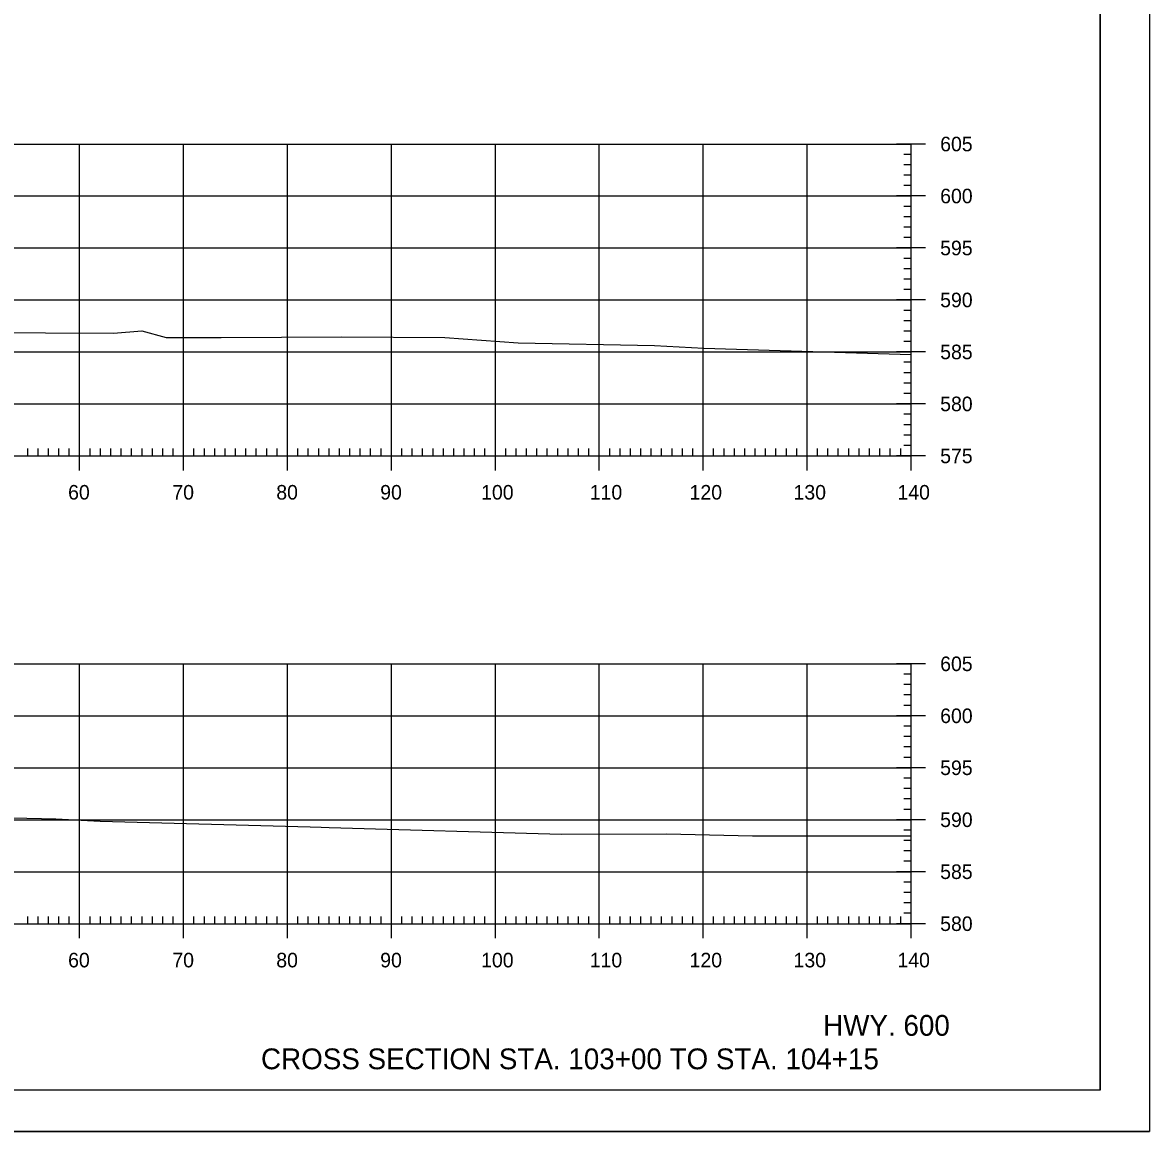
# Model space of a CAD drawing. Extents: x 961436 to 1372525, y 380079 to 2027791.
# Drawn here: x 1370245 to 1370353.4, y 380109.1 to 380215.7 of the extents above; entities that cross this region are included whole.
import ezdxf

# ---------------------------------------------------------------- set-up
doc = ezdxf.new("R2010")
doc.units = 0
for name, color, linetype in [('R_Axis', 7, 'Continuous'), ('R_Axis Annot', 7, 'Continuous'), ('R_Draft', 7, 'Continuous'), ('R_Exist Surface', 7, 'Continuous'), ('R_Grid', 7, 'Continuous'), ('R_No Plot', 7, 'Continuous')]:
    doc.layers.add(name, color=color, linetype=linetype)

msp = doc.modelspace()

# ---------------------------------------------------------------- linework, layer by layer
at = {"layer": 'R_Axis'}
for p, q in [((1370331.9, 380204.06), (1370329.1, 380204.06)), ((1370330.5, 380174.06), (1370330.5, 380204.06)), ((1370330.5, 380203.06), (1370329.8, 380203.06)), ((1370330.5, 380202.06), (1370329.8, 380202.06)), ((1370330.5, 380201.06), (1370329.8, 380201.06)), ((1370330.5, 380200.06), (1370329.8, 380200.06)), ((1370331.9, 380199.06), (1370329.1, 380199.06)), ((1370330.5, 380198.06), (1370329.8, 380198.06)), ((1370330.5, 380197.06), (1370329.8, 380197.06)), ((1370330.5, 380196.06), (1370329.8, 380196.06)), ((1370330.5, 380195.06), (1370329.8, 380195.06)), ((1370331.9, 380194.06), (1370329.1, 380194.06)), ((1370330.5, 380193.06), (1370329.8, 380193.06)), ((1370330.5, 380192.06), (1370329.8, 380192.06)), ((1370330.5, 380191.06), (1370329.8, 380191.06)), ((1370330.5, 380190.06), (1370329.8, 380190.06)), ((1370331.9, 380189.06), (1370329.1, 380189.06)), ((1370330.5, 380188.06), (1370329.8, 380188.06)), ((1370330.5, 380187.06), (1370329.8, 380187.06)), ((1370330.5, 380186.06), (1370329.8, 380186.06)), ((1370330.5, 380185.06), (1370329.8, 380185.06)), ((1370331.9, 380184.06), (1370329.1, 380184.06)), ((1370330.5, 380183.06), (1370329.8, 380183.06)), ((1370330.5, 380182.06), (1370329.8, 380182.06)), ((1370330.5, 380181.06), (1370329.8, 380181.06)), ((1370330.5, 380180.06), (1370329.8, 380180.06)), ((1370331.9, 380179.06), (1370329.1, 380179.06)), ((1370330.5, 380178.06), (1370329.8, 380178.06)), ((1370330.5, 380177.06), (1370329.8, 380177.06)), ((1370250.5, 380172.66), (1370250.5, 380175.46)), ((1370260.5, 380172.66), (1370260.5, 380175.46)), ((1370270.5, 380172.66), (1370270.5, 380175.46)), ((1370280.5, 380172.66), (1370280.5, 380175.46)), ((1370290.5, 380172.66), (1370290.5, 380175.46)), ((1370300.5, 380172.66), (1370300.5, 380175.46)), ((1370310.5, 380172.66), (1370310.5, 380175.46)), ((1370320.5, 380172.66), (1370320.5, 380175.46)), ((1370330.5, 380176.06), (1370329.8, 380176.06)), ((1370330.5, 380172.66), (1370330.5, 380175.46)), ((1370245.5, 380174.06), (1370245.5, 380174.76)), ((1370246.5, 380174.06), (1370246.5, 380174.76)), ((1370247.5, 380174.06), (1370247.5, 380174.76)), ((1370248.5, 380174.06), (1370248.5, 380174.76)), ((1370249.5, 380174.06), (1370249.5, 380174.76)), ((1370251.5, 380174.06), (1370251.5, 380174.76)), ((1370252.5, 380174.06), (1370252.5, 380174.76)), ((1370253.5, 380174.06), (1370253.5, 380174.76)), ((1370254.5, 380174.06), (1370254.5, 380174.76)), ((1370255.5, 380174.06), (1370255.5, 380174.76)), ((1370256.5, 380174.06), (1370256.5, 380174.76)), ((1370257.5, 380174.06), (1370257.5, 380174.76)), ((1370258.5, 380174.06), (1370258.5, 380174.76)), ((1370259.5, 380174.06), (1370259.5, 380174.76)), ((1370261.5, 380174.06), (1370261.5, 380174.76)), ((1370262.5, 380174.06), (1370262.5, 380174.76)), ((1370263.5, 380174.06), (1370263.5, 380174.76)), ((1370264.5, 380174.06), (1370264.5, 380174.76)), ((1370265.5, 380174.06), (1370265.5, 380174.76)), ((1370266.5, 380174.06), (1370266.5, 380174.76)), ((1370267.5, 380174.06), (1370267.5, 380174.76)), ((1370268.5, 380174.06), (1370268.5, 380174.76)), ((1370269.5, 380174.06), (1370269.5, 380174.76)), ((1370271.5, 380174.06), (1370271.5, 380174.76)), ((1370272.5, 380174.06), (1370272.5, 380174.76)), ((1370273.5, 380174.06), (1370273.5, 380174.76)), ((1370274.5, 380174.06), (1370274.5, 380174.76)), ((1370275.5, 380174.06), (1370275.5, 380174.76)), ((1370276.5, 380174.06), (1370276.5, 380174.76)), ((1370277.5, 380174.06), (1370277.5, 380174.76)), ((1370278.5, 380174.06), (1370278.5, 380174.76)), ((1370279.5, 380174.06), (1370279.5, 380174.76)), ((1370281.5, 380174.06), (1370281.5, 380174.76)), ((1370282.5, 380174.06), (1370282.5, 380174.76)), ((1370283.5, 380174.06), (1370283.5, 380174.76)), ((1370284.5, 380174.06), (1370284.5, 380174.76)), ((1370285.5, 380174.06), (1370285.5, 380174.76)), ((1370286.5, 380174.06), (1370286.5, 380174.76)), ((1370287.5, 380174.06), (1370287.5, 380174.76)), ((1370288.5, 380174.06), (1370288.5, 380174.76)), ((1370289.5, 380174.06), (1370289.5, 380174.76)), ((1370291.5, 380174.06), (1370291.5, 380174.76)), ((1370292.5, 380174.06), (1370292.5, 380174.76)), ((1370293.5, 380174.06), (1370293.5, 380174.76)), ((1370294.5, 380174.06), (1370294.5, 380174.76)), ((1370295.5, 380174.06), (1370295.5, 380174.76)), ((1370296.5, 380174.06), (1370296.5, 380174.76)), ((1370297.5, 380174.06), (1370297.5, 380174.76)), ((1370298.5, 380174.06), (1370298.5, 380174.76)), ((1370299.5, 380174.06), (1370299.5, 380174.76)), ((1370301.5, 380174.06), (1370301.5, 380174.76)), ((1370302.5, 380174.06), (1370302.5, 380174.76)), ((1370303.5, 380174.06), (1370303.5, 380174.76)), ((1370304.5, 380174.06), (1370304.5, 380174.76)), ((1370305.5, 380174.06), (1370305.5, 380174.76)), ((1370306.5, 380174.06), (1370306.5, 380174.76)), ((1370307.5, 380174.06), (1370307.5, 380174.76)), ((1370308.5, 380174.06), (1370308.5, 380174.76)), ((1370309.5, 380174.06), (1370309.5, 380174.76)), ((1370311.5, 380174.06), (1370311.5, 380174.76)), ((1370312.5, 380174.06), (1370312.5, 380174.76)), ((1370313.5, 380174.06), (1370313.5, 380174.76)), ((1370314.5, 380174.06), (1370314.5, 380174.76)), ((1370315.5, 380174.06), (1370315.5, 380174.76)), ((1370316.5, 380174.06), (1370316.5, 380174.76)), ((1370317.5, 380174.06), (1370317.5, 380174.76)), ((1370318.5, 380174.06), (1370318.5, 380174.76)), ((1370319.5, 380174.06), (1370319.5, 380174.76)), ((1370321.5, 380174.06), (1370321.5, 380174.76)), ((1370322.5, 380174.06), (1370322.5, 380174.76)), ((1370323.5, 380174.06), (1370323.5, 380174.76)), ((1370324.5, 380174.06), (1370324.5, 380174.76)), ((1370325.5, 380174.06), (1370325.5, 380174.76)), ((1370326.5, 380174.06), (1370326.5, 380174.76)), ((1370327.5, 380174.06), (1370327.5, 380174.76)), ((1370328.5, 380174.06), (1370328.5, 380174.76)), ((1370329.5, 380174.06), (1370329.5, 380174.76)), ((1370330.5, 380175.06), (1370329.8, 380175.06)), ((1370050.5, 380174.06), (1370330.5, 380174.06)), ((1370331.9, 380174.06), (1370329.1, 380174.06)), ((1370331.9, 380154.06), (1370329.1, 380154.06)), ((1370330.5, 380129.06), (1370330.5, 380154.06)), ((1370330.5, 380153.06), (1370329.8, 380153.06)), ((1370330.5, 380152.06), (1370329.8, 380152.06)), ((1370330.5, 380151.06), (1370329.8, 380151.06)), ((1370330.5, 380150.06), (1370329.8, 380150.06)), ((1370331.9, 380149.06), (1370329.1, 380149.06)), ((1370330.5, 380148.06), (1370329.8, 380148.06)), ((1370330.5, 380147.06), (1370329.8, 380147.06)), ((1370330.5, 380146.06), (1370329.8, 380146.06)), ((1370330.5, 380145.06), (1370329.8, 380145.06)), ((1370331.9, 380144.06), (1370329.1, 380144.06)), ((1370330.5, 380143.06), (1370329.8, 380143.06)), ((1370330.5, 380142.06), (1370329.8, 380142.06)), ((1370330.5, 380141.06), (1370329.8, 380141.06)), ((1370330.5, 380140.06), (1370329.8, 380140.06)), ((1370331.9, 380139.06), (1370329.1, 380139.06)), ((1370330.5, 380138.06), (1370329.8, 380138.06)), ((1370330.5, 380137.06), (1370329.8, 380137.06)), ((1370330.5, 380136.06), (1370329.8, 380136.06)), ((1370331.9, 380134.06), (1370329.1, 380134.06)), ((1370330.5, 380135.06), (1370329.8, 380135.06)), ((1370330.5, 380133.06), (1370329.8, 380133.06)), ((1370330.5, 380132.06), (1370329.8, 380132.06)), ((1370330.5, 380131.06), (1370329.8, 380131.06)), ((1370245.5, 380129.06), (1370245.5, 380129.76)), ((1370246.5, 380129.06), (1370246.5, 380129.76)), ((1370247.5, 380129.06), (1370247.5, 380129.76)), ((1370248.5, 380129.06), (1370248.5, 380129.76)), ((1370249.5, 380129.06), (1370249.5, 380129.76)), ((1370250.5, 380127.66), (1370250.5, 380130.46)), ((1370251.5, 380129.06), (1370251.5, 380129.76)), ((1370252.5, 380129.06), (1370252.5, 380129.76)), ((1370253.5, 380129.06), (1370253.5, 380129.76)), ((1370254.5, 380129.06), (1370254.5, 380129.76)), ((1370255.5, 380129.06), (1370255.5, 380129.76)), ((1370256.5, 380129.06), (1370256.5, 380129.76)), ((1370257.5, 380129.06), (1370257.5, 380129.76)), ((1370258.5, 380129.06), (1370258.5, 380129.76)), ((1370259.5, 380129.06), (1370259.5, 380129.76)), ((1370260.5, 380127.66), (1370260.5, 380130.46)), ((1370261.5, 380129.06), (1370261.5, 380129.76)), ((1370262.5, 380129.06), (1370262.5, 380129.76)), ((1370263.5, 380129.06), (1370263.5, 380129.76)), ((1370264.5, 380129.06), (1370264.5, 380129.76)), ((1370265.5, 380129.06), (1370265.5, 380129.76)), ((1370266.5, 380129.06), (1370266.5, 380129.76)), ((1370267.5, 380129.06), (1370267.5, 380129.76)), ((1370268.5, 380129.06), (1370268.5, 380129.76)), ((1370269.5, 380129.06), (1370269.5, 380129.76)), ((1370270.5, 380127.66), (1370270.5, 380130.46)), ((1370271.5, 380129.06), (1370271.5, 380129.76)), ((1370272.5, 380129.06), (1370272.5, 380129.76)), ((1370273.5, 380129.06), (1370273.5, 380129.76)), ((1370274.5, 380129.06), (1370274.5, 380129.76)), ((1370275.5, 380129.06), (1370275.5, 380129.76)), ((1370276.5, 380129.06), (1370276.5, 380129.76)), ((1370277.5, 380129.06), (1370277.5, 380129.76)), ((1370278.5, 380129.06), (1370278.5, 380129.76)), ((1370279.5, 380129.06), (1370279.5, 380129.76)), ((1370280.5, 380127.66), (1370280.5, 380130.46)), ((1370281.5, 380129.06), (1370281.5, 380129.76)), ((1370282.5, 380129.06), (1370282.5, 380129.76)), ((1370283.5, 380129.06), (1370283.5, 380129.76)), ((1370284.5, 380129.06), (1370284.5, 380129.76)), ((1370285.5, 380129.06), (1370285.5, 380129.76)), ((1370286.5, 380129.06), (1370286.5, 380129.76)), ((1370287.5, 380129.06), (1370287.5, 380129.76)), ((1370288.5, 380129.06), (1370288.5, 380129.76)), ((1370289.5, 380129.06), (1370289.5, 380129.76)), ((1370290.5, 380127.66), (1370290.5, 380130.46)), ((1370291.5, 380129.06), (1370291.5, 380129.76)), ((1370292.5, 380129.06), (1370292.5, 380129.76)), ((1370293.5, 380129.06), (1370293.5, 380129.76)), ((1370294.5, 380129.06), (1370294.5, 380129.76)), ((1370295.5, 380129.06), (1370295.5, 380129.76)), ((1370296.5, 380129.06), (1370296.5, 380129.76)), ((1370297.5, 380129.06), (1370297.5, 380129.76)), ((1370298.5, 380129.06), (1370298.5, 380129.76)), ((1370299.5, 380129.06), (1370299.5, 380129.76)), ((1370300.5, 380127.66), (1370300.5, 380130.46)), ((1370301.5, 380129.06), (1370301.5, 380129.76)), ((1370302.5, 380129.06), (1370302.5, 380129.76)), ((1370303.5, 380129.06), (1370303.5, 380129.76)), ((1370304.5, 380129.06), (1370304.5, 380129.76)), ((1370305.5, 380129.06), (1370305.5, 380129.76)), ((1370306.5, 380129.06), (1370306.5, 380129.76)), ((1370307.5, 380129.06), (1370307.5, 380129.76)), ((1370308.5, 380129.06), (1370308.5, 380129.76)), ((1370309.5, 380129.06), (1370309.5, 380129.76)), ((1370310.5, 380127.66), (1370310.5, 380130.46)), ((1370311.5, 380129.06), (1370311.5, 380129.76)), ((1370312.5, 380129.06), (1370312.5, 380129.76)), ((1370313.5, 380129.06), (1370313.5, 380129.76)), ((1370314.5, 380129.06), (1370314.5, 380129.76)), ((1370315.5, 380129.06), (1370315.5, 380129.76)), ((1370316.5, 380129.06), (1370316.5, 380129.76)), ((1370317.5, 380129.06), (1370317.5, 380129.76)), ((1370318.5, 380129.06), (1370318.5, 380129.76)), ((1370319.5, 380129.06), (1370319.5, 380129.76)), ((1370320.5, 380127.66), (1370320.5, 380130.46)), ((1370321.5, 380129.06), (1370321.5, 380129.76)), ((1370322.5, 380129.06), (1370322.5, 380129.76)), ((1370323.5, 380129.06), (1370323.5, 380129.76)), ((1370324.5, 380129.06), (1370324.5, 380129.76)), ((1370325.5, 380129.06), (1370325.5, 380129.76)), ((1370326.5, 380129.06), (1370326.5, 380129.76)), ((1370327.5, 380129.06), (1370327.5, 380129.76)), ((1370328.5, 380129.06), (1370328.5, 380129.76)), ((1370329.5, 380129.06), (1370329.5, 380129.76)), ((1370330.5, 380130.06), (1370329.8, 380130.06)), ((1370330.5, 380127.66), (1370330.5, 380130.46)), ((1370050.5, 380129.06), (1370330.5, 380129.06)), ((1370331.9, 380129.06), (1370329.1, 380129.06))]:
    msp.add_line(p, q, dxfattribs=at)
at = {"layer": 'R_Exist Surface'}
for points in [[(1370240.63, 380185.93), (1370253.76, 380185.88), (1370256.47, 380186.08), (1370258.82, 380185.44), (1370264.13, 380185.44), (1370275.73, 380185.52), (1370285.63, 380185.44), (1370292.68, 380184.94), (1370305.8, 380184.67), (1370310.55, 380184.43), (1370328.4, 380183.89), (1370330.5, 380183.81)], [(1370221.76, 380139.76), (1370248.2, 380139.15), (1370252.46, 380138.91), (1370272.69, 380138.37), (1370273.75, 380138.34), (1370274.5, 380138.32), (1370296.85, 380137.66), (1370306.98, 380137.71), (1370315.25, 380137.52), (1370322.65, 380137.52), (1370328.22, 380137.52), (1370330.5, 380137.51)]]:
    msp.add_lwpolyline(points, dxfattribs=at)
at = {"layer": 'R_Grid'}
for p, q in [((1370050.5, 380204.06), (1370330.5, 380204.06)), ((1370250.5, 380174.06), (1370250.5, 380204.06)), ((1370260.5, 380174.06), (1370260.5, 380204.06)), ((1370270.5, 380174.06), (1370270.5, 380204.06)), ((1370280.5, 380174.06), (1370280.5, 380204.06)), ((1370290.5, 380174.06), (1370290.5, 380204.06)), ((1370300.5, 380174.06), (1370300.5, 380204.06)), ((1370310.5, 380174.06), (1370310.5, 380204.06)), ((1370320.5, 380174.06), (1370320.5, 380204.06)), ((1370330.5, 380174.06), (1370330.5, 380204.06)), ((1370050.5, 380199.06), (1370330.5, 380199.06)), ((1370050.5, 380194.06), (1370330.5, 380194.06)), ((1370050.5, 380189.06), (1370330.5, 380189.06)), ((1370050.5, 380184.06), (1370330.5, 380184.06)), ((1370050.5, 380179.06), (1370330.5, 380179.06)), ((1370050.5, 380174.06), (1370330.5, 380174.06)), ((1370050.5, 380154.06), (1370330.5, 380154.06)), ((1370250.5, 380129.06), (1370250.5, 380154.06)), ((1370260.5, 380129.06), (1370260.5, 380154.06)), ((1370270.5, 380129.06), (1370270.5, 380154.06)), ((1370280.5, 380129.06), (1370280.5, 380154.06)), ((1370290.5, 380129.06), (1370290.5, 380154.06)), ((1370300.5, 380129.06), (1370300.5, 380154.06)), ((1370310.5, 380129.06), (1370310.5, 380154.06)), ((1370320.5, 380129.06), (1370320.5, 380154.06)), ((1370330.5, 380129.06), (1370330.5, 380154.06)), ((1370050.5, 380149.06), (1370330.5, 380149.06)), ((1370050.5, 380144.06), (1370330.5, 380144.06)), ((1370050.5, 380139.06), (1370330.5, 380139.06)), ((1370050.5, 380134.06), (1370330.5, 380134.06)), ((1370050.5, 380129.06), (1370330.5, 380129.06))]:
    msp.add_line(p, q, dxfattribs=at)
at = {"layer": 'R_No Plot'}
for p, q in [((1370348.68, 380113.06), (1370348.68, 380318.52)), ((1370348.68, 380113.06), (1370032.5, 380113.06)), ((1370020.1, 380109.08), (1370353.44, 380109.08))]:
    msp.add_line(p, q, dxfattribs=at)
for points in [[(1370020.1, 380322.41), (1370353.44, 380322.41), (1370353.44, 380109.08), (1370020.1, 380109.08)], [(1370266.42, 380318.52), (1370286.04, 380318.52), (1370286.04, 380308.64), (1370302.16, 380308.64), (1370325.36, 380308.64), (1370325.48, 380280.48), (1370348.68, 380280.48), (1370348.68, 380113.06), (1370032.5, 380113.06), (1370032.5, 380318.52)]]:
    msp.add_lwpolyline(points, close=True, dxfattribs=at)

# ---------------------------------------------------------------- texts
at = {"layer": 'R_Axis Annot'}
for s, p in [('605', (1370333.3, 380203.36)), ('600', (1370333.3, 380198.36)), ('595', (1370333.3, 380193.36)), ('590', (1370333.3, 380188.36)), ('585', (1370333.3, 380183.36)), ('580', (1370333.3, 380178.36)), ('575', (1370333.3, 380173.36)), ('60', (1370249.39, 380169.86)), ('70', (1370259.42, 380169.86)), ('80', (1370269.42, 380169.86)), ('90', (1370279.42, 380169.86)), ('100', (1370289.13, 380169.86)), ('110', (1370299.58, 380169.86)), ('120', (1370309.19, 380169.86)), ('130', (1370319.19, 380169.86)), ('140', (1370329.19, 380169.86)), ('605', (1370333.3, 380153.36)), ('600', (1370333.3, 380148.36)), ('595', (1370333.3, 380143.36)), ('590', (1370333.3, 380138.36)), ('585', (1370333.3, 380133.36)), ('580', (1370333.3, 380128.36)), ('60', (1370249.39, 380124.86)), ('70', (1370259.42, 380124.86)), ('80', (1370269.42, 380124.86)), ('90', (1370279.42, 380124.86)), ('100', (1370289.13, 380124.86)), ('110', (1370299.58, 380124.86)), ('120', (1370309.19, 380124.86)), ('130', (1370319.19, 380124.86)), ('140', (1370329.19, 380124.86))]:
    msp.add_text(s, height=1.4, dxfattribs=at).set_placement(p)
at = {"layer": 'R_Draft'}
for s, p in [('HWY. 600', (1370322.04, 380118.28)), ('CROSS SECTION STA. 103+00 TO STA. 104+15', (1370267.95, 380115.06))]:
    msp.add_text(s, height=2, dxfattribs=at).set_placement(p)

doc.saveas('drawing.dxf')
